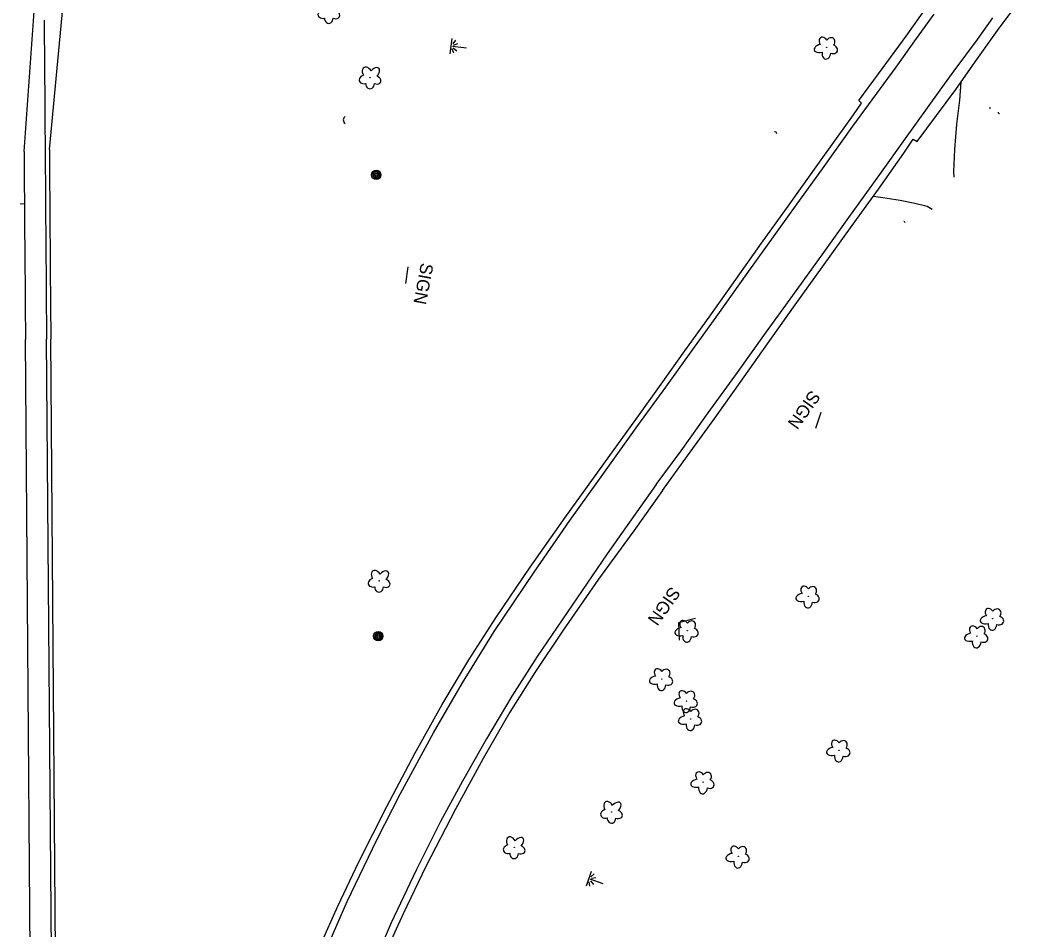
# Model space of a CAD drawing. Extents: x 588843 to 2552415, y 180129 to 269402.
# Drawn here: x 594086.5 to 594564.8, y 182450.8 to 182882.1 of the extents above; entities that cross this region are included whole.
import ezdxf

# ---------------------------------------------------------------- set-up
doc = ezdxf.new("R2010")
doc.units = 0
for name, color, linetype in [('Default', 7, 'Continuous'), ('E_DRN', 7, 'Continuous'), ('E_DWY', 7, 'Continuous'), ('E_LAND_Vegetation', 7, 'Continuous'), ('E_MISCPROP', 7, 'Continuous'), ('E_RDWY', 7, 'Continuous'), ('E_RDWY_Gravel', 7, 'Continuous'), ('E_SGN', 7, 'Continuous'), ('E_SGN_Text', 7, 'Continuous'), ('E_WTR_Wetland', 7, 'Continuous'), ('P_RDWY_PavtEdge', 7, 'Continuous'), ('P_RDWY_ShldAgg', 7, 'Continuous'), ('P_RDWY_ShldPaved', 7, 'Continuous')]:
    doc.layers.add(name, color=color, linetype=linetype)

# ---------------------------------------------------------------- blocks, each defined once
blk = doc.blocks.new('CULV2')
at = {"layer": 'E_DRN'}
blk.add_arc((19.7, 14.8), 24.6, 216.8699, 323.1301, dxfattribs=at)
blk = doc.blocks.new('POLE')
at = {"layer": 'Default'}
for radius in [4.46, 3.35, 2.23, 1.12]:
    blk.add_circle((0, 0), radius, dxfattribs=at)
blk = doc.blocks.new('MAR')
at = {"layer": 'Default'}
for p, q in [((-0.02, 14.83), (-0.02, 1.62)), ((-7.33, 0), (7.23, 0)), ((-6.08, 3.52), (-2.46, 1.46)), ((-1.37, 2.38), (-3.54, 6.17)), ((1.39, 2.38), (3.55, 6.17)), ((6.1, 3.52), (2.47, 1.46))]:
    blk.add_line(p, q, dxfattribs=at)
blk = doc.blocks.new('SIGN')
at = {"layer": 'Default'}
blk.add_text('SIGN', height=12, dxfattribs=at).set_placement((-18.55, -6))
blk = doc.blocks.new('DTRE')
at = {"layer": 'Default'}
blk.add_circle((-0.18, 0), 0.183, dxfattribs=at)
for centre, major_axis, ratio in [((-1.87, 5.32), (1.36, -4.98), 0.782863), ((-5.87, 0.15), (4.93, -0.12), 0.832022), ((4.06, 2.74), (-5.27, -2.93), 0.691916), ((-2.49, -5.24), (1.8, 4.86), 0.716896), ((3.54, -3.71), (-5.01, 4.58), 0.560249)]:
    blk.add_ellipse(centre, major_axis=major_axis, ratio=ratio, start_param=1.570796, end_param=4.712389, dxfattribs=at)

msp = doc.modelspace()

# ---------------------------------------------------------------- linework, layer by layer
at = {"layer": 'E_DWY'}
for points in [[(594532.23, 182852.72), (594531.49, 182844.2), (594530.04, 182832.8), (594529.1, 182820.81), (594528.69, 182810.28), (594528.86, 182807.69)], [(594490.81, 182798.65), (594495.27, 182798.07), (594503.43, 182796.79), (594510.34, 182795.37), (594516.23, 182793.93), (594518.63, 182792.42)]]:
    msp.add_lwpolyline(points, dxfattribs=at)
at = {"layer": 'E_RDWY'}
for points in [[(594501.5, 182859.84), (594511.17, 182873.43), (594519.47, 182884.88)], [(594529.08, 182858.01), (594540.06, 182872.89), (594547.35, 182883.16)], [(594387.86, 182661.99), (594399.59, 182677.94), (594412.52, 182695.93), (594426.3, 182714.97), (594439.68, 182733.65), (594452.61, 182751.51), (594467.23, 182771.98), (594479.16, 182788.52), (594494.53, 182810.04), (594505.11, 182824.82), (594522.42, 182848.91), (594529.08, 182858.01)], [(594392.37, 182708.15), (594405.19, 182725.96), (594417.1, 182742.43), (594430.85, 182761.97), (594444.19, 182780.42), (594454.66, 182795.02), (594466.54, 182811.67), (594480.94, 182831.83), (594501.5, 182859.84)], [(594190.95, 182319.38), (594196.68, 182341.53), (594203.83, 182365.87), (594211.63, 182389.41), (594218.52, 182409), (594231.06, 182440.78), (594241.41, 182464.24), (594255.49, 182493.51), (594266.66, 182515.52), (594282.25, 182544.26), (594296.11, 182567.88), (594311.1, 182592.19), (594329.93, 182620.43), (594346.92, 182644.87), (594360.13, 182663.44), (594379.13, 182689.89), (594392.37, 182708.15)], [(594387.86, 182661.99), (594373.26, 182641.43), (594364.61, 182629.04), (594331.42, 182580.48), (594319.48, 182561.56), (594307.36, 182541.45), (594296.03, 182521.39), (594285.63, 182502.16), (594274.02, 182479.08), (594262.32, 182454.18), (594251.46, 182429.1), (594242.6, 182406.43), (594233.83, 182381.99), (594225.26, 182355.29), (594217.84, 182329.58), (594213.92, 182315.25)]]:
    msp.add_lwpolyline(points, dxfattribs=at)
at = {"layer": 'E_RDWY_Gravel'}
for points in [[(594538.89, 182862.29), (594549.52, 182877.17), (594564.84, 182897.83)], [(594495.37, 182859.68), (594506.27, 182874.48), (594515.93, 182888.07)], [(594390.76, 182659.08), (594402.64, 182675.55), (594415.65, 182693.46), (594427.67, 182710.29), (594442.5, 182731.3), (594453.72, 182747.14), (594466.6, 182765.21), (594480.74, 182784.66), (594493.23, 182802.01), (594505.2, 182819.05), (594509.65, 182825.6), (594511.45, 182824.51), (594529.81, 182849.25), (594538.89, 182862.29)], [(594390.2, 182709.56), (594401.42, 182725.29), (594412.94, 182741.3), (594425.52, 182759.14), (594437.74, 182776.39), (594449.54, 182792.84), (594466.04, 182815.85), (594481.27, 182837.14), (594485.11, 182842.78), (594483.83, 182844.06), (594495.37, 182859.68)], [(594188.24, 182319.98), (594195.49, 182347.07), (594203.4, 182373.57), (594210.3, 182394.91), (594217.54, 182416.05), (594226.26, 182438), (594236.91, 182462.05), (594246.94, 182483.14), (594260.22, 182509.34), (594273.39, 182534.45), (594286.39, 182557.66), (594299.1, 182578.88), (594311.87, 182598.79), (594328.1, 182622.71), (594344.74, 182646.35), (594363.04, 182671.81), (594380.17, 182695.63), (594390.2, 182709.56)], [(594390.76, 182659.08), (594377.17, 182640.03), (594360.46, 182617.08), (594343.4, 182592.37), (594330.25, 182572.87), (594318.51, 182554.06), (594305.83, 182532.12), (594292.73, 182508.02), (594278.73, 182480.82), (594267.94, 182458.46), (594258.95, 182438.74), (594247.97, 182412.15), (594238.59, 182386.69), (594229.39, 182357.57), (594221.09, 182329.18), (594217.09, 182313.98)]]:
    msp.add_lwpolyline(points, dxfattribs=at)
at = {"layer": 'E_SGN'}
msp.add_line((594269.26, 182757.3), (594270.25, 182765.14), dxfattribs=at)
for points in [[(594465.83, 182696.1), (594463.25, 182688.54)], [(594406.37, 182598.38), (594398.37, 182596.43), (594398.72, 182588.17)]]:
    msp.add_lwpolyline(points, dxfattribs=at)
at = {"layer": 'P_RDWY_PavtEdge'}
for p, q in [((594088.28, 182819.81), (594097.4, 182944.94)), ((594088.46, 182794.94), (594086.46, 182794.92)), ((594093.4, 182169.53), (594088.96, 182730.72))]:
    msp.add_line(p, q, dxfattribs=at)
msp.add_arc((765899.68, 184089.33), 171816.09, 180.4233533, 180.4530652, dxfattribs=at)
at = {"layer": 'P_RDWY_ShldAgg'}
for p, q in [((594107.66, 182900.1), (594100.27, 182820.72)), ((594105.4, 182169.63), (594100.96, 182730.81))]:
    msp.add_line(p, q, dxfattribs=at)
msp.add_arc((765899.68, 184089.33), 171804.09, 180.4230794, 180.4530652, dxfattribs=at)
at = {"layer": 'P_RDWY_ShldPaved'}
msp.add_line((594103.4, 182169.61), (594098.96, 182730.79), dxfattribs=at)
msp.add_arc((765899.68, 184089.33), 171806.09, 180.4026147, 180.4530652, dxfattribs=at)

# ---------------------------------------------------------------- block references
at = {"layer": 'E_DRN'}
for p, xscale, yscale, rotation in [((594546, 182840.82), 0.017459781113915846, 0.017459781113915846, -87.56178961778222), ((594549.89, 182838.39), 0.021799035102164, 0.021799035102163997, -44.470942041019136), ((594240.4, 182836.45), 0.08392330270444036, 0.08392330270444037, -90.22011628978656), ((594444.93, 182828.2), 0.036180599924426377, 0.036180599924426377, 139.0485109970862), ((594505.75, 182786.13), 0.019312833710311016, 0.019312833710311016, 144.34943749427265)]:
    msp.add_blockref('CULV2', p, dxfattribs=dict(at, xscale=xscale, yscale=yscale, rotation=rotation))
at = {"layer": 'E_LAND_Vegetation'}
for p, xscale, yscale, rotation in [((594232.76, 182885.96), 0.5000000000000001, 0.5000000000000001, 90.45304071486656), ((594468.54, 182869.08), 0.5, 0.4999999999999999, -125.30359383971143), ((594252.27, 182854.97), 0.5000000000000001, 0.5000000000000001, 90.45304071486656), ((594256.55, 182616.36), 0.5000000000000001, 0.5000000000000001, 90.45304071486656), ((594459.88, 182608.86), 0.5, 0.4999999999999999, -125.30359383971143), ((594547.24, 182598.28), 0.5, 0.4999999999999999, -125.30359383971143), ((594402.53, 182592.61), 0.5, 0.4999999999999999, -125.30359383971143), ((594539.75, 182589.99), 0.5, 0.4999999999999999, -125.30359383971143), ((594390.44, 182569.68), 0.5, 0.4999999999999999, -125.30359383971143), ((594402.13, 182559.27), 0.5, 0.4999999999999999, -125.30359383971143), ((594404.16, 182550.74), 0.5, 0.4999999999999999, -125.30359383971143), ((594474.42, 182535.87), 0.5, 0.4999999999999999, -125.30359383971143), ((594410.04, 182520.77), 0.5, 0.4999999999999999, -125.30359383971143), ((594366.68, 182506.8), 0.5000000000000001, 0.5000000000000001, 90.45304071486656), ((594320.55, 182490.04), 0.5000000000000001, 0.5000000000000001, 90.45304071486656), ((594426.7, 182485.59), 0.5, 0.4999999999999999, -125.30359383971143)]:
    msp.add_blockref('DTRE', p, dxfattribs=dict(at, xscale=xscale, yscale=yscale, rotation=rotation))
at = {"layer": 'E_MISCPROP', "xscale": 0.49999999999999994, "yscale": 0.49999999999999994, "rotation": 90.71624745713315}
for p in [(594255.18, 182808.75), (594256.13, 182590.08)]:
    msp.add_blockref('POLE', p, dxfattribs=at)
at = {"layer": 'E_SGN_Text', "xscale": 0.5}
for p, yscale, rotation in [((594277.66, 182757.6), 0.5000000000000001, -100.76112941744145), ((594458.24, 182697.78), 0.4999999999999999, -125.30359383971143), ((594391.9, 182604.7), 0.4999999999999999, -125.30359383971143)]:
    msp.add_blockref('SIGN', p, dxfattribs=dict(at, yscale=yscale, rotation=rotation))
at = {"layer": 'E_WTR_Wetland', "xscale": 0.5, "yscale": 0.5}
for p, rotation in [((594290.57, 182869.74), -97.45529024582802), ((594355.75, 182475.03), -108.95040159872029)]:
    msp.add_blockref('MAR', p, dxfattribs=dict(at, rotation=rotation))

doc.saveas('drawing.dxf')
